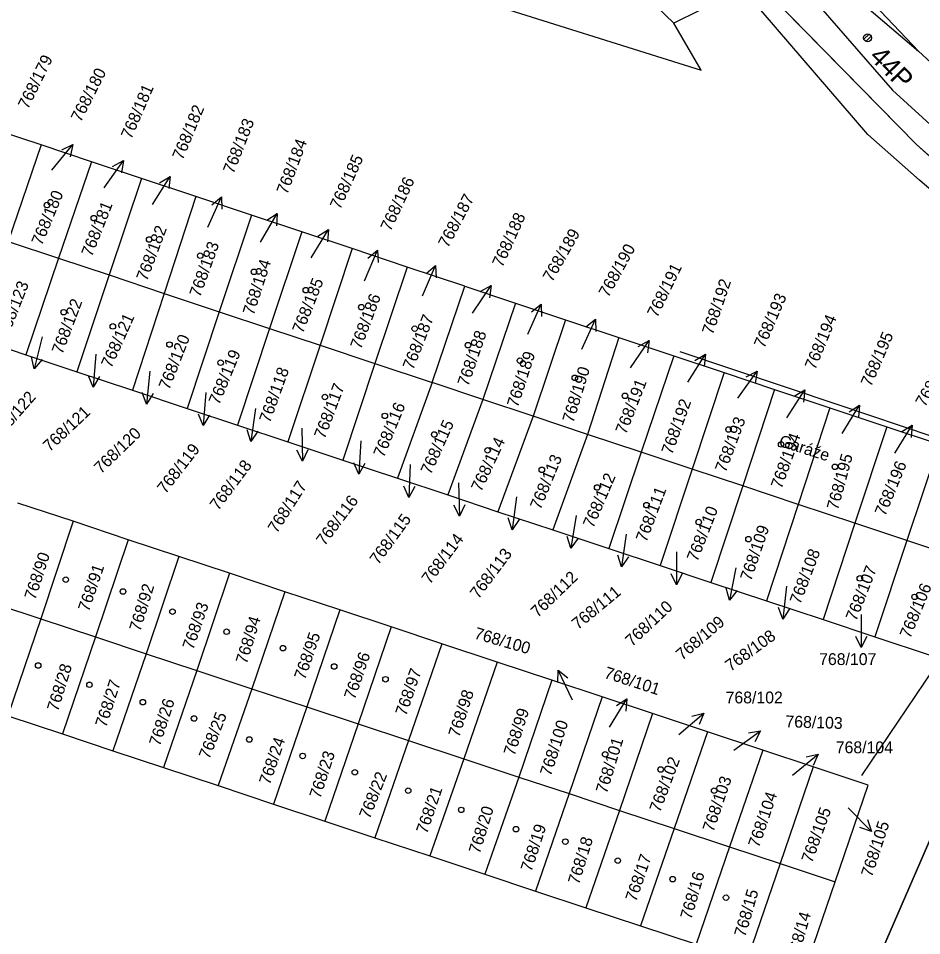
# Model space of a CAD drawing. Extents: x -469926 to -462499, y -1098642 to -1092733.
# Drawn here: x -465464.6 to -465407.3, y -1095112.3 to -1095054.1 of the extents above; entities that cross this region are included whole.
import ezdxf

# ---------------------------------------------------------------- set-up
doc = ezdxf.new("R2010")
doc.units = 0
for name, color, linetype in [('Vrstva 1', 7, 'Continuous'), ('Vrstva 10', 7, 'Continuous'), ('Vrstva 11', 7, 'Continuous'), ('Vrstva 12', 7, 'Continuous'), ('Vrstva 13', 7, 'Continuous'), ('Vrstva 15', 7, 'Continuous'), ('Vrstva 16', 7, 'Continuous'), ('Vrstva 25', 7, 'Continuous'), ('Vrstva 50', 7, 'Continuous'), ('Vrstva 6', 7, 'Continuous')]:
    doc.layers.add(name, color=color, linetype=linetype)

msp = doc.modelspace()

# ---------------------------------------------------------------- linework, layer by layer
at = {"layer": 'Vrstva 1'}
for p, q in [((-465423.04, -1095054.45), (-465453.46, -1095024.64)), ((-465513.51, -1095028.42), (-465421.31, -1095057.42)), ((-465421.42, -1095053.64), (-465423.04, -1095054.45)), ((-465421.31, -1095057.42), (-465423.04, -1095054.45)), ((-465463.12, -1095062.16), (-465466.58, -1095061.01)), ((-465463.12, -1095062.16), (-465465.23, -1095068.27)), ((-465459.95, -1095063.22), (-465463.12, -1095062.16)), ((-465459.95, -1095063.22), (-465462.04, -1095069.34)), ((-465456.78, -1095064.28), (-465459.95, -1095063.22)), ((-465456.78, -1095064.28), (-465458.83, -1095070.4)), ((-465453.32, -1095065.43), (-465456.78, -1095064.28)), ((-465453.32, -1095065.43), (-465455.34, -1095071.57)), ((-465449.81, -1095066.6), (-465453.32, -1095065.43)), ((-465449.81, -1095066.6), (-465451.85, -1095072.73)), ((-465446.62, -1095067.67), (-465449.81, -1095066.6)), ((-465446.62, -1095067.67), (-465448.66, -1095073.79)), ((-465443.42, -1095068.73), (-465446.62, -1095067.67)), ((-465465.23, -1095068.27), (-465462.04, -1095069.34)), ((-465443.42, -1095068.73), (-465445.46, -1095074.85)), ((-465439.93, -1095069.9), (-465443.42, -1095068.73)), ((-465462.04, -1095069.34), (-465464.1, -1095075.46)), ((-465462.04, -1095069.34), (-465458.83, -1095070.4)), ((-465439.93, -1095069.9), (-465441.99, -1095076.01)), ((-465436.29, -1095071.11), (-465439.93, -1095069.9)), ((-465458.83, -1095070.4), (-465460.87, -1095076.53)), ((-465458.83, -1095070.4), (-465455.34, -1095071.57)), ((-465438.36, -1095077.22), (-465436.29, -1095071.11)), ((-465436.29, -1095071.11), (-465433.08, -1095072.18)), ((-465455.34, -1095071.57), (-465457.34, -1095077.7)), ((-465455.34, -1095071.57), (-465451.85, -1095072.73)), ((-465433.08, -1095072.18), (-465435.14, -1095078.29)), ((-465433.08, -1095072.18), (-465429.9, -1095073.24)), ((-465451.85, -1095072.73), (-465453.87, -1095078.86)), ((-465451.85, -1095072.73), (-465448.66, -1095073.79)), ((-465429.9, -1095073.24), (-465431.96, -1095079.35)), ((-465429.9, -1095073.24), (-465426.53, -1095074.36)), ((-465448.66, -1095073.79), (-465450.68, -1095079.91)), ((-465448.66, -1095073.79), (-465445.46, -1095074.85)), ((-465467.33, -1095074.38), (-465464.1, -1095075.46)), ((-465426.53, -1095074.36), (-465428.5, -1095080.5)), ((-465426.53, -1095074.36), (-465423.04, -1095075.53)), ((-465445.46, -1095074.85), (-465447.5, -1095080.97)), ((-465445.46, -1095074.85), (-465441.99, -1095076.01)), ((-465464.1, -1095075.46), (-465460.87, -1095076.53)), ((-465423.04, -1095075.53), (-465425.11, -1095081.63)), ((-465423.04, -1095075.53), (-465419.84, -1095076.59)), ((-465441.99, -1095076.01), (-465444.01, -1095082.13)), ((-465441.99, -1095076.01), (-465438.36, -1095077.22)), ((-465460.87, -1095076.53), (-465457.34, -1095077.7)), ((-465419.84, -1095076.59), (-465421.88, -1095082.7)), ((-465419.84, -1095076.59), (-465416.65, -1095077.66)), ((-465438.36, -1095077.22), (-465440.54, -1095083.28)), ((-465435.14, -1095078.29), (-465438.36, -1095077.22)), ((-465457.34, -1095077.7), (-465453.87, -1095078.86)), ((-465416.65, -1095077.66), (-465418.67, -1095083.77)), ((-465416.65, -1095077.66), (-465413.16, -1095078.82)), ((-465435.14, -1095078.29), (-465437.36, -1095084.34)), ((-465431.96, -1095079.35), (-465435.14, -1095078.29)), ((-465453.87, -1095078.86), (-465450.68, -1095079.91)), ((-465431.96, -1095079.35), (-465434.19, -1095085.4)), ((-465428.5, -1095080.5), (-465431.96, -1095079.35)), ((-465413.16, -1095078.82), (-465415.16, -1095084.94)), ((-465413.16, -1095078.82), (-465409.55, -1095080.03)), ((-465450.68, -1095079.91), (-465447.5, -1095080.97)), ((-465428.5, -1095080.5), (-465430.7, -1095086.55)), ((-465425.11, -1095081.63), (-465428.5, -1095080.5)), ((-465409.55, -1095080.03), (-465411.57, -1095086.13)), ((-465409.55, -1095080.03), (-465406.23, -1095081.13)), ((-465447.5, -1095080.97), (-465444.01, -1095082.13)), ((-465425.11, -1095081.63), (-465427.16, -1095087.73)), ((-465421.88, -1095082.7), (-465425.11, -1095081.63)), ((-465406.23, -1095081.13), (-465408.27, -1095087.23)), ((-465444.01, -1095082.13), (-465440.54, -1095083.28)), ((-465421.88, -1095082.7), (-465423.91, -1095088.81)), ((-465418.67, -1095083.77), (-465421.88, -1095082.7)), ((-465440.54, -1095083.28), (-465437.36, -1095084.34)), ((-465418.67, -1095083.77), (-465420.69, -1095089.88)), ((-465415.16, -1095084.94), (-465418.67, -1095083.77)), ((-465437.36, -1095084.34), (-465434.19, -1095085.4)), ((-465461.11, -1095086.01), (-465464.6, -1095084.86)), ((-465415.16, -1095084.94), (-465417.16, -1095091.05)), ((-465411.57, -1095086.13), (-465415.16, -1095084.94)), ((-465434.19, -1095085.4), (-465430.7, -1095086.55)), ((-465461.11, -1095086.01), (-465463.16, -1095092.19)), ((-465457.61, -1095087.18), (-465461.11, -1095086.01)), ((-465411.57, -1095086.13), (-465413.58, -1095092.24)), ((-465408.27, -1095087.23), (-465411.57, -1095086.13)), ((-465430.7, -1095086.55), (-465427.16, -1095087.73)), ((-465457.61, -1095087.18), (-465459.68, -1095093.34)), ((-465454.4, -1095088.24), (-465457.61, -1095087.18)), ((-465408.27, -1095087.23), (-465410.3, -1095093.33)), ((-465404.67, -1095088.43), (-465408.27, -1095087.23)), ((-465427.16, -1095087.73), (-465423.91, -1095088.81)), ((-465454.4, -1095088.24), (-465456.48, -1095094.4)), ((-465451.19, -1095089.3), (-465454.4, -1095088.24)), ((-465423.91, -1095088.81), (-465420.69, -1095089.88)), ((-465451.19, -1095089.3), (-465453.27, -1095095.46)), ((-465447.69, -1095090.47), (-465451.19, -1095089.3)), ((-465420.69, -1095089.88), (-465417.16, -1095091.05)), ((-465447.69, -1095090.47), (-465449.79, -1095096.62)), ((-465444.2, -1095091.62), (-465447.69, -1095090.47)), ((-465466.64, -1095091.04), (-465463.16, -1095092.19)), ((-465417.16, -1095091.05), (-465413.58, -1095092.24)), ((-465444.2, -1095091.62), (-465446.3, -1095097.77)), ((-465440.96, -1095092.7), (-465444.2, -1095091.62)), ((-465463.16, -1095092.19), (-465465.25, -1095098.34)), ((-465463.16, -1095092.19), (-465459.68, -1095093.34)), ((-465440.96, -1095092.7), (-465443.05, -1095098.85)), ((-465437.73, -1095093.77), (-465440.96, -1095092.7)), ((-465413.58, -1095092.24), (-465410.3, -1095093.33)), ((-465459.68, -1095093.34), (-465461.78, -1095099.49)), ((-465459.68, -1095093.34), (-465456.48, -1095094.4)), ((-465437.73, -1095093.77), (-465439.85, -1095099.91)), ((-465434.23, -1095094.93), (-465437.73, -1095093.77)), ((-465410.3, -1095093.33), (-465406.72, -1095094.52)), ((-465456.48, -1095094.4), (-465458.58, -1095100.55)), ((-465456.48, -1095094.4), (-465453.27, -1095095.46)), ((-465434.23, -1095094.93), (-465436.34, -1095101.07)), ((-465430.76, -1095096.08), (-465434.23, -1095094.93)), ((-465453.27, -1095095.46), (-465455.38, -1095101.61)), ((-465453.27, -1095095.46), (-465449.79, -1095096.62)), ((-465430.76, -1095096.08), (-465432.86, -1095102.22)), ((-465427.58, -1095097.14), (-465430.76, -1095096.08)), ((-465449.79, -1095096.62), (-465451.92, -1095102.76)), ((-465449.79, -1095096.62), (-465446.3, -1095097.77)), ((-465427.58, -1095097.14), (-465429.68, -1095103.27)), ((-465424.38, -1095098.2), (-465427.58, -1095097.14)), ((-465446.3, -1095097.77), (-465448.4, -1095103.93)), ((-465446.3, -1095097.77), (-465443.05, -1095098.85)), ((-465465.25, -1095098.34), (-465461.78, -1095099.49)), ((-465424.38, -1095098.2), (-465426.48, -1095104.33)), ((-465420.9, -1095099.35), (-465424.38, -1095098.2)), ((-465443.05, -1095098.85), (-465445.16, -1095105.01)), ((-465443.05, -1095098.85), (-465439.85, -1095099.91)), ((-465461.78, -1095099.49), (-465458.58, -1095100.55)), ((-465420.9, -1095099.35), (-465423.01, -1095105.48)), ((-465417.4, -1095100.51), (-465420.9, -1095099.35)), ((-465439.85, -1095099.91), (-465441.98, -1095106.06)), ((-465439.85, -1095099.91), (-465436.34, -1095101.07)), ((-465458.58, -1095100.55), (-465455.38, -1095101.61)), ((-465417.4, -1095100.51), (-465419.5, -1095106.64)), ((-465414.2, -1095101.57), (-465417.4, -1095100.51)), ((-465436.34, -1095101.07), (-465438.49, -1095107.22)), ((-465436.34, -1095101.07), (-465432.86, -1095102.22)), ((-465455.38, -1095101.61), (-465451.92, -1095102.76)), ((-465414.2, -1095101.57), (-465416.3, -1095107.7)), ((-465410.72, -1095102.73), (-465414.2, -1095101.57)), ((-465432.86, -1095102.22), (-465435.01, -1095108.38)), ((-465432.86, -1095102.22), (-465429.68, -1095103.27)), ((-465451.92, -1095102.76), (-465448.4, -1095103.93)), ((-465412.81, -1095108.86), (-465410.72, -1095102.73)), ((-465429.68, -1095103.27), (-465431.81, -1095109.44)), ((-465429.68, -1095103.27), (-465426.48, -1095104.33)), ((-465448.4, -1095103.93), (-465445.16, -1095105.01)), ((-465426.48, -1095104.33), (-465428.61, -1095110.5)), ((-465426.48, -1095104.33), (-465423.01, -1095105.48)), ((-465445.16, -1095105.01), (-465441.98, -1095106.06)), ((-465423.01, -1095105.48), (-465425.14, -1095111.65)), ((-465423.01, -1095105.48), (-465419.5, -1095106.64)), ((-465441.98, -1095106.06), (-465438.49, -1095107.22)), ((-465419.5, -1095106.64), (-465421.63, -1095112.81)), ((-465419.5, -1095106.64), (-465416.3, -1095107.7)), ((-465438.49, -1095107.22), (-465435.01, -1095108.38)), ((-465416.3, -1095107.7), (-465418.42, -1095113.88)), ((-465416.3, -1095107.7), (-465412.81, -1095108.86)), ((-465435.01, -1095108.38), (-465431.81, -1095109.44)), ((-465414.93, -1095115.04), (-465412.81, -1095108.86)), ((-465431.81, -1095109.44), (-465428.61, -1095110.5)), ((-465428.61, -1095110.5), (-465425.14, -1095111.65)), ((-465425.14, -1095111.65), (-465421.63, -1095112.81))]:
    msp.add_line(p, q, dxfattribs=at)
at = {"layer": 'Vrstva 10'}
msp.add_lwpolyline([(-465379.17, -1095087.78), (-465393.32, -1095075.06), (-465407.65, -1095062.13), (-465420.88, -1095048.66), (-465441.774, -1095027.132), (-465480.86, -1094986.86), (-465489.98, -1094978.73), (-465493.86, -1094980.97), (-465503.49, -1094966.67), (-465507.82, -1094962.82), (-465509.585, -1094960.701), (-465515.987, -1094953.018), (-465535.19, -1094929.97)], dxfattribs=at)
at = {"layer": 'Vrstva 11'}
for p, q in [((-465410.99, -1095055.462), (-465410.668, -1095055.139)), ((-465410.86, -1095055.597), (-465410.533, -1095055.27))]:
    msp.add_line(p, q, dxfattribs=at)
msp.add_circle((-465410.761, -1095055.37), 0.25, dxfattribs=at)
at = {"layer": 'Vrstva 12'}
msp.add_line((-465411.118, -1095102.122), (-465338.069, -1094993.531), dxfattribs=at)
at = {"layer": 'Vrstva 13'}
for p, q in [((-465420.88, -1095048.66), (-465407.65, -1095062.13)), ((-465407.65, -1095062.13), (-465420.88, -1095048.66)), ((-465407.65, -1095062.13), (-465393.32, -1095075.06)), ((-465393.32, -1095075.06), (-465407.65, -1095062.13)), ((-465393.32, -1095075.06), (-465417.65, -1095131.19)), ((-465417.65, -1095131.19), (-465393.32, -1095075.06))]:
    msp.add_line(p, q, dxfattribs=at)
at = {"layer": 'Vrstva 16'}
for p, q in [((-465462.45, -1095063.76), (-465461.113, -1095062.141)), ((-465459.13, -1095064.87), (-465457.923, -1095063.151)), ((-465456.07, -1095065.93), (-465454.956, -1095064.15)), ((-465452.57, -1095067.37), (-465451.708, -1095065.455)), ((-465449.24, -1095068.31), (-465448.167, -1095066.505)), ((-465446.02, -1095069.32), (-465444.929, -1095067.526)), ((-465442.64, -1095070.77), (-465441.826, -1095068.834)), ((-465438.97, -1095071.72), (-465438.136, -1095069.793)), ((-465435.79, -1095072.81), (-465434.623, -1095071.064)), ((-465432.3, -1095074.16), (-465431.451, -1095072.239)), ((-465428.87, -1095075.11), (-465428.008, -1095073.195)), ((-465463.07, -1095074.32), (-465463.583, -1095076.356)), ((-465425.79, -1095076.29), (-465424.607, -1095074.555)), ((-465459.66, -1095075.42), (-465459.833, -1095077.513)), ((-465422.16, -1095077.19), (-465421.041, -1095075.413)), ((-465456.24, -1095076.49), (-465456.455, -1095078.579)), ((-465418.98, -1095078.2), (-465417.753, -1095076.496)), ((-465452.69, -1095077.85), (-465452.863, -1095079.943)), ((-465415.87, -1095079.45), (-465414.728, -1095077.688)), ((-465412.36, -1095080.45), (-465411.266, -1095078.658)), ((-465449.54, -1095078.87), (-465449.836, -1095080.949)), ((-465409.04, -1095081.7), (-465407.926, -1095079.92)), ((-465446.62, -1095080.1), (-465446.56, -1095082.199)), ((-465442.88, -1095080.92), (-465443.005, -1095083.016)), ((-465439.75, -1095082.4), (-465439.833, -1095084.498)), ((-465436.69, -1095083.58), (-465436.612, -1095085.679)), ((-465433, -1095084.46), (-465433.282, -1095086.541)), ((-465429.23, -1095085.64), (-465429.566, -1095087.713)), ((-465426.05, -1095086.82), (-465426.344, -1095088.899)), ((-465422.86, -1095087.94), (-465422.859, -1095090.04)), ((-465419.1, -1095088.95), (-465419.512, -1095091.009)), ((-465415.89, -1095090.12), (-465416.14, -1095092.205)), ((-465411.16, -1095091.91), (-465411.159, -1095094.01)), ((-465429.46, -1095097.34), (-465430.37, -1095095.447)), ((-465427.11, -1095099.05), (-465426.007, -1095097.263)), ((-465422.73, -1095099.53), (-465421.138, -1095098.16)), ((-465419.24, -1095100.52), (-465417.541, -1095099.285)), ((-465415.52, -1095102.1), (-465413.893, -1095100.772)), ((-465411.99, -1095104.17), (-465410.513, -1095105.662))]:
    msp.add_line(p, q, dxfattribs=at)
for points in [[(-465461.829, -1095062.458), (-465461.113, -1095062.141), (-465461.289, -1095062.903)], [(-465458.612, -1095063.523), (-465457.923, -1095063.151), (-465458.039, -1095063.925)], [(-465455.624, -1095064.558), (-465454.956, -1095064.15), (-465455.031, -1095064.929)], [(-465452.314, -1095065.95), (-465451.708, -1095065.455), (-465451.676, -1095066.237)], [(-465448.826, -1095066.928), (-465448.167, -1095066.505), (-465448.224, -1095067.285)], [(-465445.592, -1095067.942), (-465444.929, -1095067.526), (-465444.994, -1095068.305)], [(-465442.42, -1095069.344), (-465441.826, -1095068.834), (-465441.775, -1095069.615)], [(-465438.735, -1095070.296), (-465438.136, -1095069.793), (-465438.093, -1095070.574)], [(-465435.303, -1095071.452), (-465434.623, -1095071.064), (-465434.721, -1095071.841)], [(-465432.054, -1095072.738), (-465431.451, -1095072.239), (-465431.414, -1095073.021)], [(-465428.614, -1095073.69), (-465428.008, -1095073.195), (-465427.976, -1095073.977)], [(-465425.291, -1095074.936), (-465424.607, -1095074.555), (-465424.712, -1095075.33)], [(-465463.072, -1095075.763), (-465463.583, -1095076.356), (-465463.751, -1095075.592)], [(-465421.71, -1095075.819), (-465421.041, -1095075.413), (-465421.118, -1095076.192)], [(-465459.427, -1095076.844), (-465459.833, -1095077.513), (-465460.124, -1095076.786)], [(-465418.446, -1095076.859), (-465417.753, -1095076.496), (-465417.878, -1095077.269)], [(-465456.035, -1095077.918), (-465456.455, -1095078.579), (-465456.732, -1095077.847)], [(-465415.402, -1095078.085), (-465414.728, -1095077.688), (-465414.815, -1095078.466)], [(-465411.929, -1095079.073), (-465411.266, -1095078.658), (-465411.332, -1095079.438)], [(-465452.457, -1095079.274), (-465452.863, -1095079.943), (-465453.154, -1095079.216)], [(-465408.594, -1095080.328), (-465407.926, -1095079.92), (-465408.001, -1095080.699)], [(-465449.391, -1095080.305), (-465449.836, -1095080.949), (-465450.084, -1095080.207)], [(-465446.23, -1095081.489), (-465446.56, -1095082.199), (-465446.93, -1095081.509)], [(-465442.614, -1095082.338), (-465443.005, -1095083.016), (-465443.313, -1095082.297)], [(-465439.456, -1095083.813), (-465439.833, -1095084.498), (-465440.155, -1095083.785)], [(-465436.288, -1095084.966), (-465436.612, -1095085.679), (-465436.987, -1095084.992)], [(-465432.841, -1095085.894), (-465433.282, -1095086.541), (-465433.535, -1095085.8)], [(-465429.108, -1095087.078), (-465429.566, -1095087.713), (-465429.799, -1095086.966)], [(-465425.9, -1095088.255), (-465426.344, -1095088.899), (-465426.593, -1095088.157)], [(-465422.509, -1095089.34), (-465422.859, -1095090.04), (-465423.209, -1095089.34)], [(-465419.032, -1095090.391), (-465419.512, -1095091.009), (-465419.718, -1095090.254)], [(-465415.709, -1095091.552), (-465416.14, -1095092.205), (-465416.404, -1095091.468)], [(-465410.809, -1095093.31), (-465411.159, -1095094.01), (-465411.509, -1095093.31)], [(-465430.382, -1095096.23), (-465430.37, -1095095.447), (-465429.751, -1095095.927)], [(-465426.672, -1095097.675), (-465426.007, -1095097.263), (-465426.077, -1095098.043)], [(-465421.897, -1095098.351), (-465421.138, -1095098.16), (-465421.441, -1095098.882)], [(-465418.313, -1095099.414), (-465417.541, -1095099.285), (-465417.902, -1095099.98)], [(-465414.657, -1095100.944), (-465413.893, -1095100.772), (-465414.214, -1095101.486)], [(-465410.756, -1095104.919), (-465410.513, -1095105.662), (-465411.254, -1095105.411)]]:
    msp.add_lwpolyline(points, dxfattribs=at)
at = {"layer": 'Vrstva 25'}
for centre in [(-465462.76, -1095065.97), (-465459.79, -1095066.8), (-465456.29, -1095068.15), (-465453.05, -1095069.18), (-465449.64, -1095070.2), (-465446.36, -1095071.36), (-465442.84, -1095072.44), (-465461.7, -1095072.76), (-465458.59, -1095073.66), (-465439.46, -1095073.8), (-465455, -1095074.81), (-465436.08, -1095074.85), (-465451.76, -1095075.96), (-465432.79, -1095075.83), (-465429.31, -1095076.92), (-465445.15, -1095078.13), (-465426.13, -1095078.06), (-465441.35, -1095079.33), (-465438.22, -1095080.51), (-465419.57, -1095080.19), (-465416.24, -1095081.14), (-465434.84, -1095081.51), (-465431.4, -1095082.75), (-465412.83, -1095082.56), (-465427.9, -1095083.87), (-465424.77, -1095084.99), (-465421.46, -1095086.06), (-465418.31, -1095087.14), (-465461.57, -1095089.71), (-465411.25, -1095089.63), (-465457.94, -1095090.46), (-465407.78, -1095090.8), (-465454.81, -1095091.74), (-465451.38, -1095093.01), (-465447.81, -1095094.05), (-465463.32, -1095095.15), (-465444.56, -1095095.21), (-465460.07, -1095096.37), (-465441.31, -1095096.02), (-465456.69, -1095097.47), (-465453.44, -1095098.51), (-465449.94, -1095099.84), (-465446.56, -1095100.88), (-465427.39, -1095100.78), (-465443.25, -1095101.92), (-465423.87, -1095101.74), (-465439.87, -1095103.08), (-465420.48, -1095103.08), (-465436.51, -1095104.3), (-465433.04, -1095105.52), (-465429.91, -1095106.31), (-465426.59, -1095107.52), (-465423.11, -1095108.69), (-465419.73, -1095109.86)]:
    msp.add_circle(centre, 0.175, dxfattribs=at)
at = {"layer": 'Vrstva 6'}
msp.add_line((-465422.3, -1095043.6), (-465407.53, -1095056.21), dxfattribs=at)
for points in [[(-465324.52, -1095121.16), (-465355.228, -1095103.306), (-465366.7, -1095096.22), (-465388.26, -1095080.92), (-465407.46, -1095064.389), (-465410.74, -1095061.49), (-465438.84, -1095028.81), (-465471.05, -1094987.83), (-465484.21, -1094964), (-465501.26, -1094940.2), (-465517.87, -1094916.99), (-465530.495, -1094898.64), (-465543.12, -1094880.29)], [(-465452.575, -1095007.67), (-465452.575, -1095007.67), (-465435.49, -1095028.45), (-465422.3, -1095043.6), (-465409.18, -1095058.69), (-465389.92, -1095076.249), (-465386.62, -1095079.19), (-465381.22, -1095082.72), (-465368.89, -1095090.97), (-465354.37, -1095101.9), (-465335.17, -1095112.06), (-465320.93, -1095116.71), (-465304.27, -1095124.41)], [(-465335.97, -1095108.31), (-465352.69, -1095098.69), (-465367.977, -1095088.6), (-465382.8, -1095077.84), (-465395.446, -1095067.346), (-465407.53, -1095056.21), (-465420.3, -1095042.75), (-465435.23, -1095025)], [(-465404.292, -1095087.067), (-465402.59, -1095082), (-465412.616, -1095078.633), (-465422.642, -1095075.266)]]:
    msp.add_lwpolyline(points, dxfattribs=at)

# ---------------------------------------------------------------- texts
at = {"layer": 'Vrstva 11'}
msp.add_text('44P', height=1.25, rotation=314.33758, dxfattribs=at).set_placement((-465410.714, -1095056.632))
at = {"layer": 'Vrstva 15'}
msp.add_text('Garáže', height=0.75, rotation=342.39344, dxfattribs=at).set_placement((-465416.44, -1095081.223))
at = {"layer": 'Vrstva 50'}
for s, rotation, p in [('768/179', 63.882, (-465463.968, -1095059.943)), ('768/180', 63.027, (-465460.625, -1095060.765)), ('768/181', 66.582, (-465457.423, -1095061.843)), ('768/182', 67.491, (-465454.164, -1095063.168)), ('768/183', 68.409, (-465450.941, -1095064.038)), ('768/184', 69.273, (-465447.545, -1095065.344)), ('768/185', 65.718, (-465444.186, -1095066.298)), ('768/186', 64.8, (-465440.99, -1095067.686)), ('768/180', 67.491, (-465463.09, -1095068.583)), ('768/187', 62.109, (-465437.353, -1095068.732)), ('768/181', 68.409, (-465459.921, -1095069.294)), ('768/188', 65.718, (-465433.906, -1095069.968)), ('768/182', 69.273, (-465456.431, -1095070.836)), ('768/189', 60.273, (-465430.749, -1095070.897)), ('768/183', 70.191, (-465453.063, -1095071.86)), ('768/190', 61.191, (-465427.194, -1095071.875)), ('768/184', 72.018, (-465449.668, -1095073)), ('768/191', 63.882, (-465424.098, -1095073.152)), ('768/185', 68.409, (-465446.556, -1095074.152)), ('768/123', 68.409, (-465465.226, -1095074.341)), ('768/192', 71.1, (-465420.571, -1095074.238)), ('768/186', 69.273, (-465442.872, -1095075.156)), ('768/193', 66.582, (-465417.312, -1095075.094)), ('768/122', 69.273, (-465461.791, -1095075.475)), ('768/121', 65.718, (-465458.689, -1095076.351)), ('768/187', 68.409, (-465439.558, -1095076.468)), ('768/194', 67.491, (-465414.084, -1095076.459)), ('768/188', 71.1, (-465436.066, -1095077.504)), ('768/195', 66.582, (-465410.542, -1095077.533)), ('768/120', 68.409, (-465455.022, -1095077.729)), ('768/119', 67.491, (-465451.858, -1095078.68)), ('768/189', 72.018, (-465432.926, -1095078.841)), ('768/196', 60.273, (-465407.128, -1095078.816)), ('768/118', 70.191, (-465448.636, -1095079.826)), ('768/190', 72.882, (-465429.409, -1095079.815)), ('768/117', 69.273, (-465445.165, -1095080.838)), ('768/191', 68.409, (-465426.077, -1095080.548)), ('768/122', 48.591, (-465465.818, -1095080.894)), ('768/121', 43.2, (-465462.592, -1095081.649)), ('768/116', 67.491, (-465441.421, -1095082.022)), ('768/192', 70.191, (-465423.151, -1095081.835)), ('768/115', 65.718, (-465438.44, -1095083.105)), ('768/193', 69.273, (-465419.758, -1095082.961)), ('768/120', 44.118, (-465459.342, -1095083.044)), ('768/194', 70.191, (-465416.213, -1095083.999)), ('768/114', 64.8, (-465435.25, -1095084.192)), ('768/119', 52.2, (-465455.252, -1095084.319)), ('768/118', 53.109, (-465451.914, -1095085.377)), ('768/113', 67.491, (-465431.492, -1095085.324)), ('768/195', 74.718, (-465412.643, -1095085.345)), ('768/196', 67.491, (-465409.649, -1095085.733)), ('768/117', 57.582, (-465448.194, -1095086.817)), ('768/112', 66.582, (-465428.147, -1095086.489)), ('768/111', 69.273, (-465424.779, -1095087.383)), ('768/116', 53.109, (-465445.17, -1095087.613)), ('768/110', 68.409, (-465421.552, -1095088.614)), ('768/115', 53.973, (-465441.771, -1095088.816)), ('768/109', 71.1, (-465418.151, -1095089.843)), ('768/114', 53.109, (-465438.489, -1095090.044)), ('768/90', 72.018, (-465463.507, -1095091.041)), ('768/113', 53.109, (-465435.423, -1095090.977)), ('768/108', 69.273, (-465415.027, -1095091.321)), ('768/91', 71.1, (-465460.113, -1095091.786)), ('768/112', 44.118, (-465431.671, -1095092.156)), ('768/107', 68.409, (-465411.484, -1095092.383)), ('768/92', 72.882, (-465456.855, -1095093.039)), ('768/111', 39.591, (-465429.117, -1095092.916)), ('768/106', 67.491, (-465408.068, -1095093.482)), ('768/93', 71.1, (-465453.496, -1095094.202)), ('768/110', 43.2, (-465425.692, -1095093.992)), ('768/94', 72.882, (-465450.107, -1095095.099)), ('768/109', 40.509, (-465422.508, -1095094.863)), ('768/100', 343.773, (-465435.74, -1095093.427)), ('768/95', 71.1, (-465446.415, -1095096.102)), ('768/108', 35.982, (-465419.443, -1095095.562)), ('768/96', 71.1, (-465443.253, -1095097.358)), ('768/28', 72.882, (-465462.067, -1095098.107)), ('768/97', 71.1, (-465440.005, -1095098.392)), ('768/101', 342, (-465427.504, -1095095.916)), ('768/27', 72.018, (-465459.016, -1095099.121)), ('768/98', 72.018, (-465436.643, -1095099.75)), ('768/26', 72.018, (-465455.605, -1095100.309)), ('768/99', 72.018, (-465433.14, -1095100.921)), ('768/25', 68.409, (-465452.476, -1095101.137)), ('768/103', 358.209, (-465415.974, -1095099.061)), ('768/100', 72.018, (-465430.834, -1095102.205)), ('768/24', 71.1, (-465448.64, -1095102.758)), ('768/101', 72.882, (-465427.291, -1095103.308)), ('768/23', 72.018, (-465445.445, -1095103.629)), ('768/102', 69.273, (-465423.917, -1095104.511)), ('768/22', 68.409, (-465442.316, -1095104.925)), ('768/103', 71.1, (-465420.533, -1095105.748)), ('768/21', 71.1, (-465438.685, -1095105.864)), ('768/104', 71.1, (-465417.645, -1095106.742)), ('768/20', 72.882, (-465435.341, -1095107.13)), ('768/105', 70.191, (-465414.28, -1095107.715)), ('768/19', 72.018, (-465432.058, -1095108.268)), ('768/105', 72.018, (-465410.484, -1095108.608)), ('768/18', 72.882, (-465429.053, -1095109.074)), ('768/17', 71.1, (-465425.43, -1095110.17)), ('768/16', 73.8, (-465421.935, -1095111.291)), ('768/15', 73.8, (-465418.515, -1095112.403)), ('768/14', 73.8, (-465415.188, -1095113.834))]:
    msp.add_text(s, height=0.75, rotation=rotation, dxfattribs=at).set_placement(p)
for s, p in [('768/107', (-465413.829, -1095095.12)), ('768/102', (-465419.757, -1095097.55)), ('768/104', (-465412.776, -1095100.71))]:
    msp.add_text(s, height=0.75, dxfattribs=at).set_placement(p)

doc.saveas('drawing.dxf')
